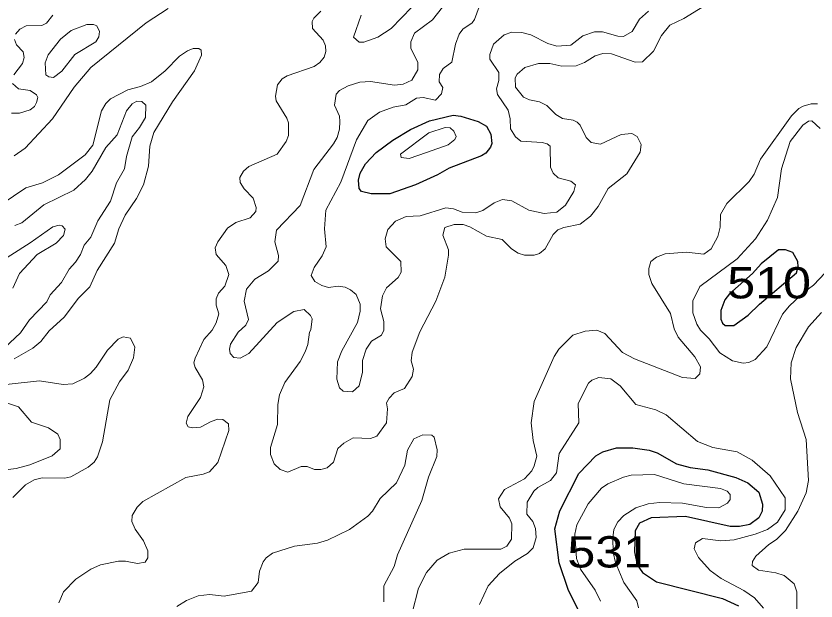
# Model space of a CAD drawing. Extents: x 577 to 602.9, y 7483.8 to 7511.6.
# Drawn here: x 598.63 to 600.675, y 7497.712 to 7499.209 of the extents above; entities that cross this region are included whole.
import ezdxf
from ezdxf.enums import TextEntityAlignment as Align

# ---------------------------------------------------------------- set-up
doc = ezdxf.new("R2010")
doc.units = 0
doc.header["$LTSCALE"] = 0.032
doc.layers.add('1', color=7, linetype='Continuous', lineweight=25)
doc.layers.add('2', color=7, linetype='Continuous', lineweight=13)
doc.layers.add('61', color=7, linetype='Continuous')

msp = doc.modelspace()

# ---------------------------------------------------------------- linework, layer by layer
at = {"layer": '1'}
for points in [[(599.5934, 7498.8908), (599.6381, 7498.9183), (599.6866, 7498.9406), (599.7471, 7498.9549), (599.7669, 7498.9525), (599.8115, 7498.939), (599.8329, 7498.9271), (599.8433, 7498.9064), (599.8457, 7498.8826), (599.8425, 7498.873), (599.8306, 7498.8579), (599.8194, 7498.8507), (599.7367, 7498.8197), (599.7073, 7498.8022), (599.6508, 7498.7768), (599.5856, 7498.7537), (599.5379, 7498.7537), (599.5133, 7498.7601), (599.5069, 7498.7673), (599.5053, 7498.7887), (599.5093, 7498.807), (599.5228, 7498.8301), (599.5507, 7498.8595)], [(600.5301, 7498.4717), (600.6249, 7498.5518), (600.6289, 7498.5669), (600.6281, 7498.5804), (600.6154, 7498.6034), (600.5971, 7498.6106), (600.5788, 7498.6106), (600.5343, 7498.5748), (600.512, 7498.5502), (600.4532, 7498.4977), (600.442, 7498.4826), (600.4317, 7498.4555), (600.4317, 7498.4333), (600.4357, 7498.4229), (600.4428, 7498.4166), (600.4651, 7498.4174), (600.5017, 7498.4436)]]:
    msp.add_lwpolyline(points, close=True, dxfattribs=at)
msp.add_lwpolyline([(600.0707, 7497.681), (600.0413, 7497.7415), (600.0182, 7497.8099), (600.0071, 7497.8973), (600.0198, 7497.9434), (600.0683, 7498.0389), (600.112, 7498.0834), (600.1295, 7498.0937), (600.1645, 7498.1041), (600.2067, 7498.1041), (600.248, 7498.0985), (600.2687, 7498.0914), (600.318, 7498.0635), (600.353, 7498.054), (600.3983, 7498.0476), (600.4699, 7498.0285), (600.5009, 7498.015), (600.5287, 7497.9912), (600.5383, 7497.9601), (600.5375, 7497.9419), (600.5287, 7497.9252), (600.5057, 7497.9077), (600.4794, 7497.9029), (600.4556, 7497.9029), (600.3411, 7497.9283), (600.2536, 7497.9252), (600.2234, 7497.9116), (600.2122, 7497.8918), (600.2106, 7497.8385), (600.218, 7497.8052), (600.231, 7497.7856), (600.2671, 7497.7614), (600.4357, 7497.7192), (600.4762, 7497.7001)], dxfattribs=at)
at = {"layer": '2'}
for points in [[(599.5117, 7499.211), (599.4926, 7499.1545), (599.5069, 7499.1418), (599.5188, 7499.1418), (599.5546, 7499.1545), (599.5888, 7499.1768), (599.6683, 7499.2595)], [(599.5968, 7498.2448), (599.623, 7498.256), (599.6421, 7498.287), (599.6461, 7498.3053), (599.6397, 7498.3267), (599.6429, 7498.349), (599.662, 7498.4007), (599.7033, 7498.4794), (599.7256, 7498.5406), (599.7351, 7498.5971), (599.7351, 7498.6106), (599.7208, 7498.648), (599.7256, 7498.6679), (599.7502, 7498.675), (599.7725, 7498.675), (599.79, 7498.6694), (599.8329, 7498.6456), (599.8727, 7498.6368), (599.8966, 7498.613), (599.9133, 7498.6019), (599.93, 7498.5971), (599.9546, 7498.5971), (599.9681, 7498.6011), (599.9824, 7498.613), (600.0031, 7498.6496), (600.015, 7498.6615), (600.0301, 7498.6679), (600.0723, 7498.6758), (600.0985, 7498.6965), (600.1176, 7498.7211), (600.1431, 7498.7673), (600.1908, 7498.8046), (600.225, 7498.8603), (600.2281, 7498.8802), (600.2178, 7498.9), (600.2043, 7498.908), (600.1765, 7498.9056), (600.124, 7498.881), (600.1001, 7498.8849), (600.0874, 7498.8977), (600.0723, 7498.9295), (600.0643, 7498.9374), (600.054, 7498.9422), (600.027, 7498.9462), (600.0095, 7498.9565), (599.9864, 7498.9796), (599.9681, 7498.9891), (599.9427, 7498.9939), (599.9268, 7499.001), (599.9069, 7499.0265), (599.9061, 7499.0503), (599.9109, 7499.0599), (599.9307, 7499.0766), (599.9657, 7499.0869), (599.9944, 7499.0869), (600.0254, 7499.0805), (600.0619, 7499.0813), (600.0834, 7499.0893), (600.1105, 7499.1068), (600.1295, 7499.1124), (600.1518, 7499.1116), (600.2122, 7499.0901), (600.2313, 7499.0909), (600.2592, 7499.1187), (600.2798, 7499.1585), (600.3013, 7499.1847), (600.3371, 7499.2022), (600.4118, 7499.2483)], [(599.0187, 7499.2277), (598.9622, 7499.1911), (598.8215, 7499.0766), (598.7785, 7499.0265), (598.7229, 7498.9454), (598.6537, 7498.8706), (598.6251, 7498.8507)], [(599.1244, 7498.0428), (599.1459, 7498.0667), (599.1737, 7498.1486), (599.1729, 7498.1653), (599.1586, 7498.1764), (599.1459, 7498.1772), (599.1284, 7498.1717), (599.1014, 7498.1566), (599.0807, 7498.155), (599.0696, 7498.1581), (599.0648, 7498.1669), (599.0688, 7498.1844), (599.1014, 7498.2329), (599.1101, 7498.2599), (599.1069, 7498.2782), (599.0879, 7498.31), (599.0847, 7498.3212), (599.0879, 7498.3339), (599.1101, 7498.3808), (599.1316, 7498.4047), (599.1419, 7498.4237), (599.1483, 7498.4468), (599.1419, 7498.4691), (599.1419, 7498.485), (599.1475, 7498.4993), (599.1634, 7498.5176), (599.1737, 7498.5478), (599.1666, 7498.5708), (599.1411, 7498.5987), (599.1388, 7498.6154), (599.1459, 7498.6313), (599.1706, 7498.6663), (599.192, 7498.6806), (599.2286, 7498.6925), (599.2429, 7498.7084), (599.2437, 7498.7187), (599.2358, 7498.7426), (599.2127, 7498.7665), (599.2032, 7498.7824), (599.2024, 7498.7951), (599.2111, 7498.8118), (599.2254, 7498.8237), (599.2978, 7498.8555), (599.3201, 7498.8873), (599.3264, 7498.9032), (599.3264, 7498.935), (599.3224, 7498.947), (599.2946, 7498.9915), (599.293, 7499.0034), (599.2986, 7499.0328), (599.3105, 7499.0479), (599.3232, 7499.0559), (599.3916, 7499.079), (599.4067, 7499.0893), (599.4179, 7499.1036), (599.4218, 7499.1179), (599.421, 7499.1322), (599.4147, 7499.1465), (599.3876, 7499.1768), (599.3868, 7499.1943), (599.3908, 7499.203), (599.4091, 7499.2213)], [(599.5761, 7498.6178), (599.6135, 7498.5804), (599.6143, 7498.5533), (599.6071, 7498.5398), (599.5769, 7498.5136), (599.5666, 7498.4929), (599.5618, 7498.4595), (599.5697, 7498.4269), (599.5697, 7498.4047), (599.5642, 7498.3919), (599.5387, 7498.3768), (599.5252, 7498.3561), (599.5157, 7498.3275), (599.5157, 7498.2973), (599.5069, 7498.2631), (599.4902, 7498.2472), (599.4664, 7498.2488), (599.4568, 7498.2575), (599.4497, 7498.2798), (599.452, 7498.3243), (599.4624, 7498.3522), (599.5029, 7498.4245), (599.5093, 7498.454), (599.5093, 7498.4714), (599.499, 7498.4961), (599.4847, 7498.508), (599.4711, 7498.5152), (599.4536, 7498.5176), (599.4282, 7498.5144), (599.4115, 7498.5192), (599.394, 7498.5295), (599.3845, 7498.5446), (599.3916, 7498.5653), (599.4123, 7498.5955), (599.4226, 7498.6178), (599.4187, 7498.6639), (599.4218, 7498.7124), (599.46, 7498.7832), (599.5006, 7498.8921), (599.5292, 7498.9414), (599.5586, 7498.9629), (599.5936, 7498.9756), (599.6262, 7498.9812), (599.6532, 7498.9986), (599.6707, 7499.0002), (599.7017, 7498.9931), (599.7176, 7499.0098), (599.7208, 7499.0257), (599.7113, 7499.04), (599.7121, 7499.0591), (599.7216, 7499.0742), (599.7439, 7499.0901), (599.7534, 7499.1362), (599.763, 7499.1617), (599.7717, 7499.1752), (599.7956, 7499.1911), (599.8019, 7499.1998), (599.8139, 7499.2316)], [(599.72, 7499.2308), (599.6946, 7499.199), (599.6485, 7499.1648), (599.6389, 7499.1426), (599.6389, 7499.1251), (599.6572, 7499.0901), (599.6572, 7499.071), (599.6413, 7499.0448), (599.6198, 7499.0344), (599.5976, 7499.032), (599.5363, 7499.0408), (599.5085, 7499.0392), (599.4791, 7499.0297), (599.4568, 7499.0177), (599.4481, 7499.009)], [(600.2464, 7499.2213), (600.2234, 7499.2006), (600.2051, 7499.1688), (600.1828, 7499.1561), (600.1685, 7499.1569), (600.1287, 7499.168), (600.1089, 7499.168), (600.0786, 7499.1577), (600.0484, 7499.1338), (600.0126, 7499.1314), (599.9896, 7499.1378), (599.9459, 7499.1601), (599.9228, 7499.1664), (599.8973, 7499.1672), (599.8775, 7499.1601), (599.8504, 7499.1362), (599.8409, 7499.11), (599.8409, 7499.098), (599.864, 7499.0639), (599.864, 7499.0432), (599.8584, 7499.0225), (599.8608, 7499.0074), (599.8878, 7498.9676), (599.8934, 7498.9454), (599.8942, 7498.9199), (599.9069, 7498.8992), (599.9204, 7498.8881), (599.9745, 7498.8849), (599.9872, 7498.8818), (599.9952, 7498.8754), (599.996, 7498.8221), (600.0031, 7498.807), (600.0158, 7498.7943), (600.0484, 7498.7863), (600.0596, 7498.7768), (600.0556, 7498.7593), (600.0341, 7498.7251), (600.0126, 7498.7068), (599.98, 7498.7036), (599.9403, 7498.7116), (599.8973, 7498.7362), (599.8735, 7498.7394), (599.852, 7498.7307), (599.8234, 7498.7108), (599.8051, 7498.7052)], [(598.6282, 7499.1617), (598.6394, 7499.1752), (598.6561, 7499.1831), (598.6958, 7499.1839), (598.7078, 7499.1903), (598.7237, 7499.211)], [(598.6243, 7499.0583), (598.6465, 7499.0869), (598.6505, 7499.1028), (598.6481, 7499.1171), (598.6314, 7499.1346)], [(598.6314, 7499.1346), (598.6259, 7499.1481)], [(598.5917, 7498.7267), (598.6553, 7498.7688), (598.6974, 7498.7816), (598.7388, 7498.8022), (598.8064, 7498.8539), (598.8262, 7498.8786), (598.8485, 7498.966), (598.8596, 7498.9851), (598.8716, 7498.9971), (598.9153, 7499.0201), (598.9479, 7499.0281), (598.9765, 7499.04), (599.0115, 7499.0686), (599.0481, 7499.106), (599.068, 7499.1195), (599.0831, 7499.1251), (599.0974, 7499.1251), (599.103, 7499.1211), (599.1038, 7499.1084), (599.0863, 7499.0686), (599.0298, 7498.9891), (598.9821, 7498.9104), (598.9718, 7498.8754), (598.9686, 7498.8245), (598.9559, 7498.7768), (598.9376, 7498.7418), (598.9089, 7498.6989), (598.893, 7498.6639), (598.8819, 7498.6273), (598.8374, 7498.5581), (598.8183, 7498.516), (598.7897, 7498.4866), (598.7531, 7498.438), (598.7149, 7498.4031), (598.6935, 7498.376), (598.6728, 7498.3593), (598.6251, 7498.3315)], [(598.6187, 7498.9597), (598.6386, 7498.9597), (598.6664, 7498.9684), (598.6768, 7498.9772), (598.6823, 7498.9875), (598.6855, 7499.0002), (598.6823, 7499.0066), (598.6664, 7499.0177), (598.6362, 7499.0225), (598.6211, 7499.036)], [(599.4481, 7499.009), (599.4441, 7498.9804), (599.4568, 7498.9525), (599.4576, 7498.939), (599.4568, 7498.9191), (599.4505, 7498.8977), (599.4417, 7498.8818), (599.3908, 7498.8158), (599.3558, 7498.7243), (599.2954, 7498.6607), (599.2914, 7498.6313), (599.301, 7498.5963), (599.3002, 7498.5812), (599.2755, 7498.5565), (599.2405, 7498.5359), (599.2191, 7498.5096), (599.2127, 7498.4794), (599.2238, 7498.4325), (599.2175, 7498.4182), (599.1976, 7498.3999), (599.1785, 7498.3689), (599.1753, 7498.3561), (599.1769, 7498.345), (599.1865, 7498.3355), (599.2032, 7498.3331), (599.2254, 7498.3458), (599.2978, 7498.4245), (599.3399, 7498.4532), (599.3662, 7498.4579), (599.3829, 7498.4428), (599.3868, 7498.4341), (599.3837, 7498.4062), (599.3797, 7498.3999), (599.3757, 7498.3681), (599.3694, 7498.3498), (599.3558, 7498.3251), (599.3169, 7498.2711), (599.3034, 7498.2393), (599.2994, 7498.2154), (599.2986, 7498.1637), (599.2803, 7498.1049), (599.2803, 7498.0874), (599.2898, 7498.0635), (599.3049, 7498.0484), (599.3248, 7498.042), (599.359, 7498.0564), (599.3741, 7498.0564), (599.3932, 7498.0484), (599.4091, 7498.0484), (599.425, 7498.0532), (599.4417, 7498.0675), (599.4528, 7498.1025), (599.468, 7498.116), (599.4918, 7498.1295), (599.5363, 7498.1279), (599.5522, 7498.1343), (599.5769, 7498.1677), (599.5793, 7498.2043), (599.5769, 7498.2194), (599.5833, 7498.2313), (599.5968, 7498.2448)], [(598.5718, 7498.3331), (598.641, 7498.3983), (598.664, 7498.4317), (598.7086, 7498.4778), (598.7173, 7498.4953), (598.7459, 7498.5271), (598.7658, 7498.5613), (598.7817, 7498.5788), (598.7944, 7498.5987), (598.804, 7498.6225), (598.8215, 7498.6432), (598.839, 7498.6846), (598.8716, 7498.7354), (598.8867, 7498.7816), (598.9074, 7498.8181), (598.9121, 7498.8492), (598.9264, 7498.8992), (598.9455, 7498.9231), (598.9606, 7498.9493), (598.9614, 7498.9804), (598.9519, 7498.9899), (598.9384, 7498.9907), (598.9272, 7498.9843), (598.9121, 7498.966), (598.8883, 7498.9048), (598.8596, 7498.8722), (598.8247, 7498.8118), (598.8072, 7498.7903), (598.7777, 7498.7633), (598.7014, 7498.7259), (598.6449, 7498.6798), (598.6267, 7498.6726)], [(600.6782, 7498.9835), (600.6623, 7498.9835), (600.6416, 7498.978), (600.6305, 7498.9716), (600.6122, 7498.9533), (600.5327, 7498.842), (600.5168, 7498.8038), (600.5041, 7498.7855), (600.4468, 7498.7291), (600.4309, 7498.7013), (600.4301, 7498.6686), (600.4238, 7498.6448), (600.4071, 7498.613), (600.388, 7498.5995), (600.3434, 7498.6042), (600.2894, 7498.6003), (600.2671, 7498.5915), (600.2528, 7498.5804), (600.2472, 7498.5629), (600.2472, 7498.5478), (600.2552, 7498.5247), (600.3029, 7498.4476), (600.3124, 7498.4086), (600.322, 7498.3872), (600.3649, 7498.3371), (600.3792, 7498.3116), (600.3776, 7498.2933), (600.3657, 7498.2814), (600.3339, 7498.2838), (600.2106, 7498.3315), (600.1804, 7498.3482), (600.1351, 7498.3967), (600.1144, 7498.4047), (600.085, 7498.4023), (600.0532, 7498.3927), (600.0174, 7498.3561), (600.0055, 7498.3379), (599.9546, 7498.2226), (599.9466, 7498.1677), (599.9514, 7498.1232), (599.961, 7498.0826), (599.9546, 7498.058), (599.9482, 7498.0452), (599.9292, 7498.0246), (599.8783, 7497.9975), (599.8632, 7497.9737), (599.8671, 7497.953), (599.891, 7497.9244), (599.8973, 7497.9101), (599.8966, 7497.8703), (599.8846, 7497.8528), (599.8695, 7497.8448), (599.7757, 7497.8448), (599.7367, 7497.8345), (599.7065, 7497.817), (599.6787, 7497.7852), (599.6588, 7497.7454), (599.6429, 7497.6826)], [(600.6854, 7498.9207), (600.6639, 7498.9406), (600.6552, 7498.9398), (600.6408, 7498.9295), (600.609, 7498.8873), (600.5868, 7498.8181), (600.5764, 7498.7442), (600.551, 7498.6861), (600.52, 7498.6384), (600.4731, 7498.5875), (600.3776, 7498.5168), (600.3601, 7498.4802), (600.3601, 7498.4492), (600.3697, 7498.4206), (600.3792, 7498.4054), (600.4015, 7498.3832), (600.4293, 7498.3474), (600.4611, 7498.3267), (600.4882, 7498.3204), (600.5033, 7498.322), (600.5192, 7498.3299), (600.5494, 7498.3625), (600.5892, 7498.446), (600.6066, 7498.467), (600.6465, 7498.5041), (600.6687, 7498.52), (600.7124, 7498.5669)], [(599.8051, 7498.7052), (599.7701, 7498.7068), (599.7479, 7498.7156), (599.7288, 7498.7179), (599.6628, 7498.6973), (599.627, 7498.6957), (599.6, 7498.6838), (599.5801, 7498.6623), (599.5737, 7498.6384), (599.5761, 7498.6178)], [(598.5758, 7498.5716), (598.6664, 7498.6281), (598.7237, 7498.6694), (598.7404, 7498.6734), (598.7475, 7498.6718), (598.7555, 7498.6631), (598.7515, 7498.6472), (598.7324, 7498.6273), (598.6839, 7498.5987), (598.6386, 7498.5502), (598.6219, 7498.5128)], [(600.6257, 7497.689), (600.6257, 7497.7359), (600.6186, 7497.7566), (600.5931, 7497.7773), (600.5717, 7497.7844), (600.5279, 7497.7916), (600.5112, 7497.8035), (600.512, 7497.8138), (600.5208, 7497.8274), (600.5542, 7497.8568), (600.574, 7497.8695), (600.5971, 7497.8926), (600.6281, 7497.9419), (600.6496, 7497.9888), (600.6552, 7498.0206), (600.6496, 7498.1255), (600.6273, 7498.1947), (600.6098, 7498.2806), (600.6114, 7498.3212), (600.6241, 7498.3609), (600.6552, 7498.4134), (600.6885, 7498.45)], [(598.6044, 7498.2663), (598.6903, 7498.2758), (598.7507, 7498.2663), (598.7754, 7498.2679), (598.8048, 7498.2822), (598.8199, 7498.2941), (598.835, 7498.3108), (598.8636, 7498.3538), (598.8907, 7498.3824), (598.9042, 7498.388), (598.9225, 7498.3848), (598.9336, 7498.3617), (598.9304, 7498.3347), (598.9169, 7498.3029)], [(598.9169, 7498.3029), (598.8946, 7498.2727), (598.87, 7498.2273), (598.8509, 7498.1192), (598.8382, 7498.081), (598.8294, 7498.0675), (598.8143, 7498.0548), (598.7698, 7498.0301), (598.7547, 7498.0269), (598.6966, 7498.0277), (598.676, 7498.0222), (598.6545, 7498.0094), (598.6219, 7497.9768)], [(599.8147, 7497.7033), (599.8369, 7497.751), (599.8655, 7497.7828), (599.9053, 7497.8146), (599.9371, 7497.8337), (599.9514, 7497.8488), (599.9594, 7497.8751), (599.9578, 7497.8981), (599.9506, 7497.9156), (599.9355, 7497.9347), (599.9363, 7497.9649), (599.9538, 7497.9935), (599.9641, 7498.0031), (599.996, 7498.0206), (600.0111, 7498.0405), (600.0182, 7498.0898), (600.0683, 7498.1677), (600.0667, 7498.2178), (600.093, 7498.2695), (600.1017, 7498.2774), (600.12, 7498.2838), (600.1502, 7498.2806), (600.1741, 7498.2631), (600.2138, 7498.2146), (600.2655, 7498.2011), (600.2918, 7498.1884), (600.3721, 7498.12), (600.411, 7498.1049), (600.4731, 7498.0937), (600.5112, 7498.0723), (600.5573, 7498.0325), (600.5955, 7497.9761), (600.5955, 7497.9458), (600.5764, 7497.914), (600.551, 7497.8957), (600.5192, 7497.883), (600.4659, 7497.8687), (600.4317, 7497.8663), (600.3848, 7497.8719), (600.3665, 7497.8615), (600.3633, 7497.8456), (600.3745, 7497.8234), (600.4039, 7497.7908), (600.4325, 7497.7701), (600.4905, 7497.7391), (600.5176, 7497.7208), (600.5406, 7497.6938)], [(598.54, 7498.0405), (598.6306, 7498.0516), (598.6648, 7498.0603), (598.7221, 7498.0834), (598.7428, 7498.1017), (598.7428, 7498.1255), (598.7372, 7498.1391), (598.7133, 7498.155), (598.6696, 7498.1701), (598.6362, 7498.209), (598.6084, 7498.2186)], [(599.5697, 7497.7105), (599.5697, 7497.751), (599.5968, 7497.8003), (599.6047, 7497.8305), (599.6675, 7497.9697), (599.6842, 7498.0293), (599.7057, 7498.0818), (599.7065, 7498.0993), (599.6986, 7498.1311), (599.693, 7498.1367), (599.6699, 7498.1375), (599.6469, 7498.1271), (599.6302, 7498.0985), (599.6238, 7498.0595), (599.6023, 7498.015), (599.561, 7497.9745), (599.5411, 7497.9419), (599.5292, 7497.9291), (599.4823, 7497.8957), (599.4258, 7497.8679), (599.4004, 7497.8607), (599.3415, 7497.8528), (599.2859, 7497.8345), (599.2692, 7497.8226), (599.262, 7497.813), (599.2525, 7497.7884), (599.2485, 7497.7598), (599.2318, 7497.7375), (599.1618, 7497.7248), (599.1244, 7497.7288), (599.0958, 7497.7256), (599.0656, 7497.7136), (599.0409, 7497.6985)], [(598.7396, 7497.7081), (598.7515, 7497.7359), (598.7825, 7497.7685), (598.8215, 7497.794), (598.8461, 7497.8051), (598.8922, 7497.8146), (598.9097, 7497.8146), (598.94, 7497.8083), (598.9598, 7497.8114), (598.967, 7497.8226), (598.967, 7497.8409), (598.9559, 7497.8663), (598.9344, 7497.8965), (598.9256, 7497.9156), (598.9272, 7497.9315), (598.9392, 7497.9522), (598.9543, 7497.9673), (599.064, 7498.0285), (599.1085, 7498.0365), (599.1244, 7498.0428)], [(600.124, 7497.7121), (600.1105, 7497.7399), (600.0731, 7497.794), (600.0627, 7497.821), (600.058, 7497.8838), (600.0635, 7497.9069), (600.0922, 7497.9609), (600.1264, 7498.0007), (600.1423, 7498.0118), (600.1828, 7498.0293), (600.2019, 7498.0341), (600.2615, 7498.0357), (600.3371, 7498.0118), (600.4309, 7497.9999), (600.4476, 7497.9935), (600.4556, 7497.9848), (600.4556, 7497.9721), (600.4484, 7497.9625), (600.4261, 7497.9506), (600.3951, 7497.9514), (600.3339, 7497.9625), (600.2743, 7497.9641), (600.2456, 7497.9609), (600.2146, 7497.9506), (600.1836, 7497.9315), (600.1685, 7497.9148), (600.1582, 7497.8949), (600.1554, 7497.8738), (600.1563, 7497.8364), (600.1619, 7497.8112), (600.1838, 7497.76), (600.217, 7497.7128), (600.221, 7497.6946)]]:
    msp.add_lwpolyline(points, dxfattribs=at)
for points in [[(598.8429, 7499.1688), (598.8366, 7499.1831), (598.8278, 7499.1871), (598.8111, 7499.1871), (598.7706, 7499.1712), (598.7435, 7499.1489), (598.7117, 7499.1092), (598.7046, 7499.0885), (598.7062, 7499.0583), (598.7141, 7499.0527), (598.7261, 7499.0511), (598.7467, 7499.0678), (598.7801, 7499.11), (598.8342, 7499.1426), (598.8414, 7499.1553)], [(599.6795, 7498.8595), (599.7343, 7498.8794), (599.7518, 7498.8929), (599.755, 7498.9), (599.7487, 7498.9144), (599.7399, 7498.9223), (599.7272, 7498.9231), (599.685, 7498.9096), (599.6127, 7498.8555), (599.6143, 7498.8468), (599.6349, 7498.8444)]]:
    msp.add_lwpolyline(points, close=True, dxfattribs=at)

# ---------------------------------------------------------------- texts
at = {"layer": '61', "width": 1.2}
for s, p in [('510', (600.5548, 7498.4863)), ('531', (600.1463, 7497.7982))]:
    msp.add_text(s, height=0.08, dxfattribs=at).set_placement(p, align=Align.CENTER)

doc.saveas('drawing.dxf')
